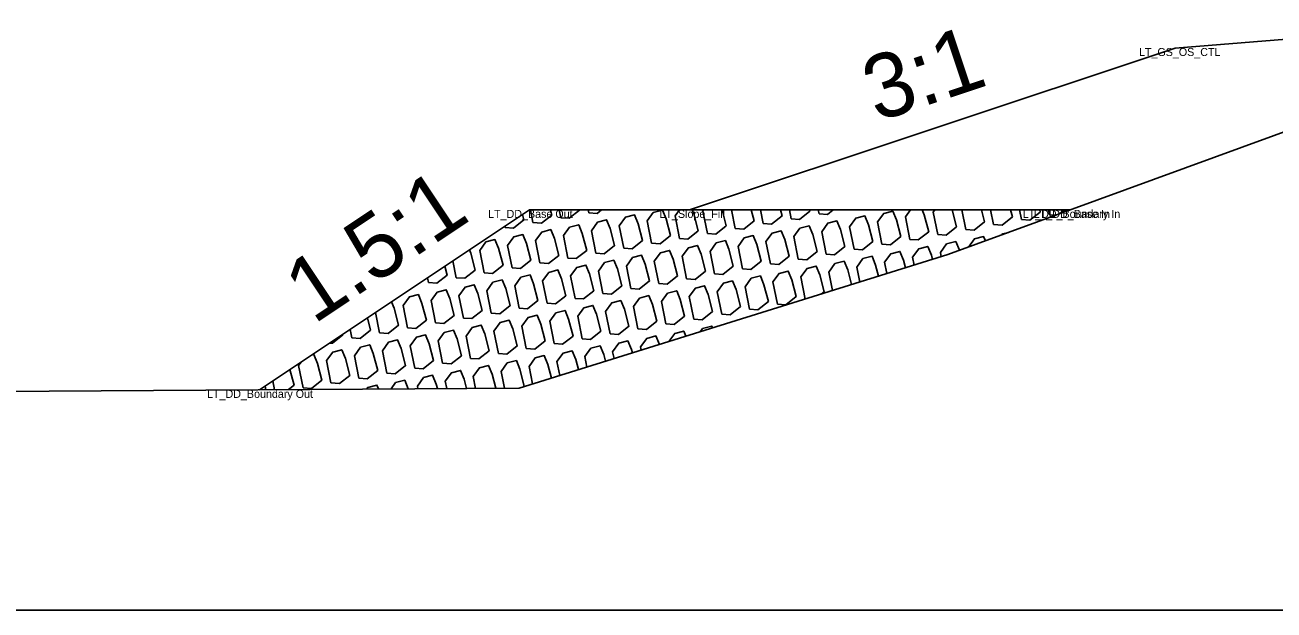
# Model space of a CAD drawing. Extents: x -26 to 203, y -10 to 20020.
# Drawn here: x 65.63 to 81.23, y 2500 to 2507.31 of the extents above; entities that cross this region are included whole.
import ezdxf

# ---------------------------------------------------------------- set-up
doc = ezdxf.new("R2010")
doc.units = 0
for name, color, linetype in [('Default', 7, 'Continuous'), ('Exist Cross Section Cell', 7, 'Continuous'), ('Exist XS Ground Line', 7, 'Continuous'), ('Old_Level_1', 7, 'Continuous'), ('Prop CMT Rip Rap Class II', 7, 'Continuous'), ('Prop CMT Slope Grass', 7, 'Continuous'), ('Prop XS Side Slope Text', 7, 'Continuous')]:
    doc.layers.add(name, color=color, linetype=linetype)

msp = doc.modelspace()

# ---------------------------------------------------------------- linework, layer by layer
at = {"layer": 'Exist Cross Section Cell'}
msp.add_line((0, 2500), (100, 2500), dxfattribs=at)
at = {"layer": 'Exist XS Ground Line'}
for p, q in [((77.158, 2504.441), (82.285, 2506.316)), ((71.805, 2502.774), (77.158, 2504.441)), ((59.129, 2502.686), (71.805, 2502.774))]:
    msp.add_line(p, q, dxfattribs=at)
at = {"layer": 'Old_Level_1'}
for p, q in [((71.943, 2505), (71.974, 2504.841)), ((72.304, 2505), (72.323, 2504.902)), ((72.664, 2505), (72.672, 2504.964)), ((74.457, 2505), (74.503, 2504.767)), ((74.818, 2505), (74.852, 2504.829)), ((75.179, 2505), (75.201, 2504.89)), ((75.54, 2505), (75.549, 2504.951)), ((77.332, 2505), (77.381, 2504.755)), ((77.693, 2505), (77.73, 2504.816)), ((78.054, 2505), (78.078, 2504.878)), ((78.415, 2505), (78.427, 2504.939)), ((78.427, 2504.939), (78.505, 2504.933)), ((78.559, 2504.953), (78.618, 2505)), ((71.623, 2504.794), (71.626, 2504.779)), ((70.976, 2504.363), (71.017, 2504.152)), ((70.657, 2504.15), (70.669, 2504.091)), ((70.01, 2503.719), (70.06, 2503.464)), ((69.691, 2503.506), (69.712, 2503.402)), ((68.64, 2502.752), (68.628, 2502.798)), ((68.726, 2502.862), (68.747, 2502.753))]:
    msp.add_line(p, q, dxfattribs=at)
for points in [[(71.626, 2504.779), (71.731, 2504.772), (71.861, 2504.875), (71.843, 2504.941)], [(71.974, 2504.841), (72.08, 2504.833), (72.209, 2504.936), (72.193, 2505)], [(72.323, 2504.902), (72.428, 2504.895), (72.558, 2504.998), (72.557, 2505)], [(72.672, 2504.964), (72.777, 2504.956), (72.832, 2505)], [(73.806, 2505), (73.751, 2504.924), (73.806, 2504.644)], [(73.806, 2504.644), (73.911, 2504.636), (74.041, 2504.74), (73.987, 2504.95), (73.966, 2505)], [(74.11, 2505), (74.099, 2504.986), (74.155, 2504.706)], [(74.155, 2504.706), (74.26, 2504.698), (74.39, 2504.801), (74.338, 2505)], [(74.503, 2504.767), (74.609, 2504.759), (74.738, 2504.863), (74.703, 2505)], [(74.852, 2504.829), (74.957, 2504.821), (75.087, 2504.924), (75.067, 2505)], [(75.201, 2504.89), (75.306, 2504.882), (75.435, 2504.986), (75.432, 2505)], [(75.549, 2504.951), (75.654, 2504.944), (75.725, 2505)], [(76.692, 2505), (76.628, 2504.912), (76.684, 2504.632)], [(76.684, 2504.632), (76.789, 2504.624), (76.919, 2504.727), (76.864, 2504.938), (76.839, 2505)], [(76.996, 2505), (76.977, 2504.973), (77.032, 2504.693)], [(77.032, 2504.693), (77.138, 2504.686), (77.267, 2504.789), (77.213, 2504.999), (77.213, 2505)], [(77.381, 2504.755), (77.486, 2504.747), (77.616, 2504.85), (77.577, 2505)], [(77.73, 2504.816), (77.835, 2504.809), (77.964, 2504.912), (77.942, 2505)], [(78.078, 2504.878), (78.183, 2504.87), (78.313, 2504.973), (78.306, 2505)], [(77.302, 2504.493), (77.302, 2504.495), (77.257, 2504.605), (77.143, 2504.576), (77.066, 2504.469), (77.076, 2504.415)], [(77.627, 2504.612), (77.605, 2504.666), (77.491, 2504.637), (77.418, 2504.536)], [(77.919, 2504.719), (77.84, 2504.699), (77.832, 2504.687)], [(71.017, 2504.152), (71.123, 2504.145), (71.252, 2504.248), (71.198, 2504.459), (71.181, 2504.499)], [(76.629, 2504.276), (76.604, 2504.372), (76.559, 2504.482), (76.446, 2504.453), (76.369, 2504.346), (76.397, 2504.204)], [(76.967, 2504.381), (76.953, 2504.434), (76.908, 2504.544), (76.794, 2504.514), (76.717, 2504.408), (76.737, 2504.309)], [(70.669, 2504.091), (70.774, 2504.083), (70.904, 2504.186), (70.875, 2504.296)], [(75.576, 2503.948), (75.613, 2503.977), (75.559, 2504.188), (75.514, 2504.298), (75.4, 2504.268), (75.323, 2504.162), (75.377, 2503.886)], [(75.955, 2504.066), (75.907, 2504.249), (75.862, 2504.359), (75.748, 2504.33), (75.671, 2504.223), (75.717, 2503.992)], [(76.292, 2504.171), (76.256, 2504.311), (76.211, 2504.421), (76.097, 2504.391), (76.02, 2504.285), (76.057, 2504.098)], [(70.06, 2503.464), (70.166, 2503.456), (70.295, 2503.559), (70.241, 2503.77), (70.208, 2503.851)], [(69.712, 2503.402), (69.817, 2503.395), (69.947, 2503.498), (69.907, 2503.65)], [(74.217, 2503.525), (74.208, 2503.548), (74.094, 2503.518), (74.065, 2503.477)], [(69.435, 2503.336), (69.469, 2503.333), (69.598, 2503.437), (69.596, 2503.443)], [(73.218, 2503.214), (73.207, 2503.254), (73.162, 2503.363), (73.048, 2503.334), (72.971, 2503.227), (72.988, 2503.142)], [(73.555, 2503.319), (73.511, 2503.425), (73.397, 2503.395), (73.32, 2503.289), (73.328, 2503.248)], [(73.886, 2503.422), (73.859, 2503.486), (73.746, 2503.457), (73.672, 2503.355)], [(69.104, 2502.775), (69.209, 2502.768), (69.338, 2502.871), (69.284, 2503.082), (69.239, 2503.191), (69.206, 2503.183)], [(72.543, 2503.004), (72.51, 2503.131), (72.465, 2503.24), (72.351, 2503.211), (72.274, 2503.105), (72.309, 2502.931)], [(72.88, 2503.109), (72.859, 2503.192), (72.814, 2503.302), (72.7, 2503.272), (72.623, 2503.166), (72.649, 2503.036)], [(69.079, 2503.098), (69.048, 2503.055), (69.104, 2502.775)], [(71.51, 2502.772), (71.464, 2502.946), (71.419, 2503.056), (71.306, 2503.027), (71.228, 2502.92), (71.258, 2502.77)], [(71.859, 2502.791), (71.867, 2502.797), (71.813, 2503.008), (71.768, 2503.117), (71.654, 2503.088), (71.577, 2502.982), (71.619, 2502.772)], [(72.206, 2502.899), (72.162, 2503.069), (72.116, 2503.179), (72.003, 2503.15), (71.926, 2503.043), (71.969, 2502.825)], [(68.92, 2502.754), (68.99, 2502.81), (68.939, 2503.005)], [(70.782, 2502.767), (70.767, 2502.823), (70.722, 2502.933), (70.608, 2502.904), (70.531, 2502.797), (70.538, 2502.765)], [(71.146, 2502.769), (71.116, 2502.885), (71.071, 2502.995), (70.957, 2502.965), (70.88, 2502.859), (70.898, 2502.767)], [(70.045, 2502.762), (70.025, 2502.81), (69.911, 2502.781), (69.896, 2502.761)], [(70.418, 2502.764), (70.373, 2502.872), (70.26, 2502.842), (70.202, 2502.763)]]:
    msp.add_lwpolyline(points, dxfattribs=at)
for points in [[(73.109, 2504.521), (73.214, 2504.514), (73.344, 2504.617), (73.289, 2504.827), (73.244, 2504.937), (73.13, 2504.908), (73.053, 2504.801)], [(73.458, 2504.583), (73.563, 2504.575), (73.692, 2504.678), (73.638, 2504.889), (73.593, 2504.998), (73.479, 2504.969), (73.402, 2504.863)], [(75.987, 2504.509), (76.092, 2504.501), (76.221, 2504.604), (76.167, 2504.815), (76.122, 2504.925), (76.008, 2504.895), (75.931, 2504.789)], [(76.335, 2504.57), (76.441, 2504.563), (76.57, 2504.666), (76.516, 2504.876), (76.47, 2504.986), (76.357, 2504.957), (76.28, 2504.85)], [(72.063, 2504.337), (72.168, 2504.329), (72.298, 2504.432), (72.244, 2504.643), (72.198, 2504.753), (72.085, 2504.723), (72.008, 2504.617)], [(72.412, 2504.398), (72.517, 2504.391), (72.647, 2504.494), (72.592, 2504.704), (72.547, 2504.814), (72.433, 2504.785), (72.356, 2504.678)], [(72.76, 2504.46), (72.866, 2504.452), (72.995, 2504.555), (72.941, 2504.766), (72.896, 2504.876), (72.782, 2504.846), (72.705, 2504.74)], [(75.289, 2504.386), (75.395, 2504.378), (75.524, 2504.481), (75.47, 2504.692), (75.425, 2504.802), (75.311, 2504.772), (75.234, 2504.666)], [(75.638, 2504.447), (75.743, 2504.44), (75.873, 2504.543), (75.818, 2504.754), (75.773, 2504.863), (75.659, 2504.834), (75.582, 2504.727)], [(71.366, 2504.214), (71.471, 2504.206), (71.601, 2504.309), (71.546, 2504.52), (71.501, 2504.63), (71.387, 2504.6), (71.31, 2504.494)], [(71.715, 2504.275), (71.82, 2504.268), (71.949, 2504.371), (71.895, 2504.581), (71.85, 2504.691), (71.736, 2504.662), (71.659, 2504.555)], [(74.244, 2504.202), (74.349, 2504.194), (74.478, 2504.297), (74.424, 2504.508), (74.379, 2504.617), (74.265, 2504.588), (74.188, 2504.481)], [(74.592, 2504.263), (74.698, 2504.255), (74.827, 2504.359), (74.773, 2504.569), (74.727, 2504.679), (74.614, 2504.649), (74.537, 2504.543)], [(74.941, 2504.324), (75.046, 2504.317), (75.176, 2504.42), (75.121, 2504.631), (75.076, 2504.74), (74.962, 2504.711), (74.885, 2504.604)], [(73.546, 2504.079), (73.652, 2504.071), (73.781, 2504.174), (73.727, 2504.385), (73.682, 2504.494), (73.568, 2504.465), (73.491, 2504.359)], [(73.895, 2504.14), (74, 2504.132), (74.13, 2504.236), (74.075, 2504.446), (74.03, 2504.556), (73.917, 2504.526), (73.839, 2504.42)], [(72.501, 2503.894), (72.606, 2503.887), (72.735, 2503.99), (72.681, 2504.2), (72.636, 2504.31), (72.522, 2504.281), (72.445, 2504.174)], [(72.849, 2503.956), (72.955, 2503.948), (73.084, 2504.051), (73.03, 2504.262), (72.984, 2504.371), (72.871, 2504.342), (72.794, 2504.236)], [(73.198, 2504.017), (73.303, 2504.009), (73.433, 2504.113), (73.378, 2504.323), (73.333, 2504.433), (73.219, 2504.404), (73.142, 2504.297)], [(71.455, 2503.71), (71.56, 2503.702), (71.69, 2503.805), (71.635, 2504.016), (71.59, 2504.126), (71.476, 2504.096), (71.399, 2503.99)], [(71.803, 2503.771), (71.909, 2503.764), (72.038, 2503.867), (71.984, 2504.077), (71.939, 2504.187), (71.825, 2504.158), (71.748, 2504.051)], [(72.152, 2503.833), (72.257, 2503.825), (72.387, 2503.928), (72.332, 2504.139), (72.287, 2504.249), (72.174, 2504.219), (72.096, 2504.113)], [(74.681, 2503.759), (74.786, 2503.751), (74.916, 2503.854), (74.861, 2504.065), (74.816, 2504.175), (74.703, 2504.145), (74.626, 2504.039)], [(75.03, 2503.82), (75.135, 2503.813), (75.265, 2503.916), (75.21, 2504.127), (75.165, 2504.236), (75.051, 2504.207), (74.974, 2504.1)], [(70.758, 2503.587), (70.863, 2503.579), (70.992, 2503.682), (70.938, 2503.893), (70.893, 2504.003), (70.779, 2503.973), (70.702, 2503.867)], [(71.106, 2503.648), (71.212, 2503.641), (71.341, 2503.744), (71.287, 2503.954), (71.242, 2504.064), (71.128, 2504.035), (71.051, 2503.928)], [(73.635, 2503.575), (73.741, 2503.567), (73.87, 2503.67), (73.816, 2503.881), (73.771, 2503.99), (73.657, 2503.961), (73.58, 2503.854)], [(73.984, 2503.636), (74.089, 2503.628), (74.219, 2503.732), (74.164, 2503.942), (74.119, 2504.052), (74.005, 2504.022), (73.928, 2503.916)], [(74.333, 2503.697), (74.438, 2503.69), (74.567, 2503.793), (74.513, 2504.004), (74.468, 2504.113), (74.354, 2504.084), (74.277, 2503.977)], [(70.409, 2503.525), (70.514, 2503.518), (70.644, 2503.621), (70.589, 2503.832), (70.544, 2503.941), (70.431, 2503.912), (70.353, 2503.805)], [(72.938, 2503.452), (73.043, 2503.444), (73.173, 2503.547), (73.119, 2503.758), (73.073, 2503.867), (72.96, 2503.838), (72.883, 2503.732)], [(73.287, 2503.513), (73.392, 2503.505), (73.522, 2503.609), (73.467, 2503.819), (73.422, 2503.929), (73.308, 2503.899), (73.231, 2503.793)], [(71.892, 2503.267), (71.998, 2503.26), (72.127, 2503.363), (72.073, 2503.573), (72.028, 2503.683), (71.914, 2503.654), (71.837, 2503.547)], [(72.241, 2503.329), (72.346, 2503.321), (72.476, 2503.424), (72.421, 2503.635), (72.376, 2503.744), (72.262, 2503.715), (72.185, 2503.609)], [(72.59, 2503.39), (72.695, 2503.382), (72.824, 2503.486), (72.77, 2503.696), (72.725, 2503.806), (72.611, 2503.777), (72.534, 2503.67)], [(70.847, 2503.083), (70.952, 2503.075), (71.081, 2503.178), (71.027, 2503.389), (70.982, 2503.499), (70.868, 2503.469), (70.791, 2503.363)], [(71.195, 2503.144), (71.3, 2503.137), (71.43, 2503.24), (71.376, 2503.45), (71.33, 2503.56), (71.217, 2503.531), (71.14, 2503.424)], [(71.544, 2503.206), (71.649, 2503.198), (71.779, 2503.301), (71.724, 2503.512), (71.679, 2503.622), (71.565, 2503.592), (71.488, 2503.486)], [(70.149, 2502.96), (70.255, 2502.952), (70.384, 2503.055), (70.33, 2503.266), (70.285, 2503.376), (70.171, 2503.346), (70.094, 2503.24)], [(70.498, 2503.021), (70.603, 2503.014), (70.733, 2503.117), (70.678, 2503.327), (70.633, 2503.437), (70.519, 2503.408), (70.442, 2503.301)], [(69.452, 2502.837), (69.557, 2502.829), (69.687, 2502.932), (69.633, 2503.143), (69.587, 2503.253), (69.474, 2503.223), (69.397, 2503.117)], [(69.801, 2502.898), (69.906, 2502.891), (70.036, 2502.994), (69.981, 2503.205), (69.936, 2503.314), (69.822, 2503.285), (69.745, 2503.178)]]:
    msp.add_lwpolyline(points, close=True, dxfattribs=at)
at = {"layer": 'Prop CMT Rip Rap Class II'}
for points in [[(78.688, 2505), (71.932, 2505), (68.559, 2502.751)], [(78.688, 2505), (78.688, 2505)]]:
    msp.add_lwpolyline(points, dxfattribs=at)
at = {"layer": 'Prop CMT Slope Grass'}
for points in [[(83.603, 2507.311), (80, 2507.023)], [(80, 2507.023), (73.932, 2505)]]:
    msp.add_lwpolyline(points, dxfattribs=at)

# ---------------------------------------------------------------- texts
at = {"layer": 'Default'}
for s, p in [('LT_GS_OS_CTL', (79.546, 2506.923)), ('LT_DD_Base Out', (71.415, 2504.9)), ('LT_Slope_Fill', (73.556, 2504.9)), ('LT_DD_Boundary In', (78.093, 2504.9)), ('LT_DD_Base In', (78.232, 2504.9)), ('LT_DD_Boundary Out', (67.904, 2502.651))]:
    msp.add_text(s, height=0.1, dxfattribs=at).set_placement(p)
at = {"layer": 'Prop XS Side Slope Text'}
for s, rotation, p in [('3:1', 18.4332, (76.27, 2506.095)), ('1.5:1', 33.6914, (69.236, 2503.563))]:
    msp.add_text(s, height=0.8, rotation=rotation, dxfattribs=at).set_placement(p)

doc.saveas('drawing.dxf')
